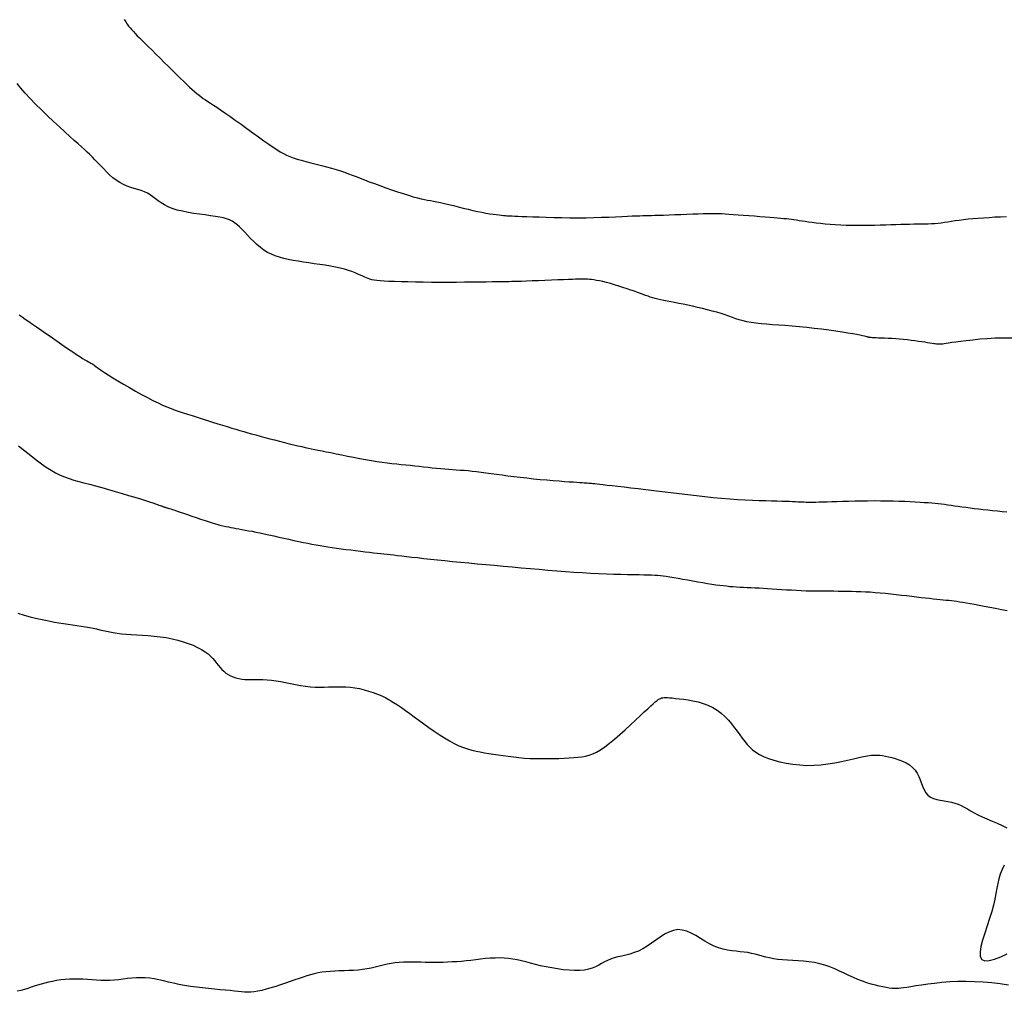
# Model space of a CAD drawing. Header units: millimetres. Extents: x 32690613 to 32693367, y 5343692 to 5344708.
# Tile 464 of 656: x 32692825 to 32692838, y 5344165 to 5344179. Entities that reach past the tile are written whole.
import ezdxf

# ---------------------------------------------------------------- set-up
doc = ezdxf.new("R2010")
doc.units = ezdxf.units.MM
doc.header["$LTSCALE"] = 20
for name, color, linetype in [('02-DGM_HL_490.50', 52, 'Continuous'), ('02-DGM_HL_491.00', 62, 'Continuous'), ('02-DGM_HL_491.50', 72, 'Continuous'), ('02-DGM_HL_492.00', 82, 'Continuous'), ('02-DGM_HL_492.50', 92, 'Continuous')]:
    doc.layers.add(name, color=color, linetype=linetype)

msp = doc.modelspace()

# ---------------------------------------------------------------- linework, layer by layer
at = {"layer": '02-DGM_HL_490.50', "elevation": 490.5, "flags": 128}
msp.add_lwpolyline([(32692826.135, 5344178.648), (32692826.158, 5344178.615), (32692826.179, 5344178.585), (32692826.199, 5344178.558), (32692826.22, 5344178.533), (32692826.242, 5344178.507), (32692826.266, 5344178.48), (32692826.292, 5344178.452), (32692826.321, 5344178.422), (32692826.354, 5344178.39), (32692826.39, 5344178.353), (32692826.431, 5344178.313), (32692826.477, 5344178.268), (32692826.528, 5344178.218), (32692826.583, 5344178.164), (32692826.64, 5344178.107), (32692826.7, 5344178.048), (32692826.759, 5344177.989), (32692826.817, 5344177.932), (32692826.873, 5344177.877), (32692826.925, 5344177.826), (32692826.973, 5344177.78), (32692827.016, 5344177.738), (32692827.055, 5344177.701), (32692827.092, 5344177.668), (32692827.126, 5344177.638), (32692827.158, 5344177.611), (32692827.188, 5344177.586), (32692827.218, 5344177.563), (32692827.248, 5344177.542), (32692827.28, 5344177.52), (32692827.313, 5344177.499), (32692827.349, 5344177.475), (32692827.391, 5344177.448), (32692827.437, 5344177.417), (32692827.491, 5344177.382), (32692827.552, 5344177.34), (32692827.621, 5344177.291), (32692827.697, 5344177.237), (32692827.778, 5344177.179), (32692827.861, 5344177.119), (32692827.943, 5344177.059), (32692828.024, 5344177.001), (32692828.099, 5344176.947), (32692828.168, 5344176.899), (32692828.228, 5344176.857), (32692828.281, 5344176.822), (32692828.328, 5344176.792), (32692828.373, 5344176.767), (32692828.417, 5344176.745), (32692828.462, 5344176.726), (32692828.51, 5344176.708), (32692828.564, 5344176.69), (32692828.624, 5344176.672), (32692828.69, 5344176.654), (32692828.76, 5344176.636), (32692828.833, 5344176.617), (32692828.906, 5344176.598), (32692828.979, 5344176.579), (32692829.049, 5344176.56), (32692829.115, 5344176.541), (32692829.175, 5344176.523), (32692829.232, 5344176.504), (32692829.286, 5344176.484), (32692829.339, 5344176.464), (32692829.393, 5344176.443), (32692829.45, 5344176.421), (32692829.51, 5344176.398), (32692829.577, 5344176.372), (32692829.65, 5344176.345), (32692829.728, 5344176.316), (32692829.81, 5344176.287), (32692829.893, 5344176.258), (32692829.975, 5344176.23), (32692830.054, 5344176.204), (32692830.128, 5344176.181), (32692830.196, 5344176.161), (32692830.255, 5344176.145), (32692830.307, 5344176.132), (32692830.354, 5344176.122), (32692830.397, 5344176.114), (32692830.44, 5344176.106), (32692830.483, 5344176.098), (32692830.529, 5344176.09), (32692830.579, 5344176.079), (32692830.635, 5344176.067), (32692830.696, 5344176.052), (32692830.762, 5344176.036), (32692830.829, 5344176.019), (32692830.898, 5344176.002), (32692830.967, 5344175.985), (32692831.035, 5344175.969), (32692831.1, 5344175.954), (32692831.161, 5344175.942), (32692831.218, 5344175.931), (32692831.27, 5344175.922), (32692831.319, 5344175.915), (32692831.362, 5344175.909), (32692831.402, 5344175.904), (32692831.436, 5344175.901), (32692831.465, 5344175.898), (32692831.49, 5344175.896), (32692831.513, 5344175.894), (32692831.535, 5344175.893), (32692831.559, 5344175.892), (32692831.587, 5344175.891), (32692831.623, 5344175.889), (32692831.667, 5344175.888), (32692831.723, 5344175.885), (32692831.792, 5344175.883), (32692831.874, 5344175.879), (32692831.965, 5344175.876), (32692832.065, 5344175.872), (32692832.171, 5344175.869), (32692832.282, 5344175.867), (32692832.396, 5344175.866), (32692832.51, 5344175.865), (32692832.623, 5344175.866), (32692832.734, 5344175.869), (32692832.841, 5344175.872), (32692832.943, 5344175.875), (32692833.039, 5344175.879), (32692833.127, 5344175.883), (32692833.205, 5344175.887), (32692833.273, 5344175.89), (32692833.33, 5344175.893), (32692833.378, 5344175.894), (32692833.421, 5344175.896), (32692833.46, 5344175.897), (32692833.499, 5344175.898), (32692833.541, 5344175.899), (32692833.589, 5344175.9), (32692833.645, 5344175.901), (32692833.712, 5344175.903), (32692833.789, 5344175.906), (32692833.871, 5344175.909), (32692833.955, 5344175.912), (32692834.04, 5344175.915), (32692834.123, 5344175.918), (32692834.199, 5344175.921), (32692834.267, 5344175.923), (32692834.324, 5344175.924), (32692834.372, 5344175.926), (32692834.414, 5344175.926), (32692834.453, 5344175.926), (32692834.491, 5344175.925), (32692834.531, 5344175.923), (32692834.575, 5344175.92), (32692834.627, 5344175.917), (32692834.689, 5344175.912), (32692834.758, 5344175.907), (32692834.832, 5344175.902), (32692834.909, 5344175.896), (32692834.988, 5344175.89), (32692835.064, 5344175.884), (32692835.137, 5344175.878), (32692835.204, 5344175.873), (32692835.263, 5344175.868), (32692835.314, 5344175.864), (32692835.359, 5344175.86), (32692835.4, 5344175.857), (32692835.437, 5344175.853), (32692835.473, 5344175.849), (32692835.507, 5344175.845), (32692835.542, 5344175.84), (32692835.578, 5344175.834), (32692835.616, 5344175.828), (32692835.657, 5344175.822), (32692835.701, 5344175.815), (32692835.748, 5344175.808), (32692835.8, 5344175.801), (32692835.855, 5344175.794), (32692835.915, 5344175.787), (32692835.981, 5344175.781), (32692836.05, 5344175.776), (32692836.124, 5344175.771), (32692836.2, 5344175.767), (32692836.279, 5344175.763), (32692836.359, 5344175.761), (32692836.439, 5344175.759), (32692836.52, 5344175.759), (32692836.6, 5344175.76), (32692836.679, 5344175.761), (32692836.756, 5344175.764), (32692836.832, 5344175.766), (32692836.905, 5344175.769), (32692836.975, 5344175.772), (32692837.043, 5344175.774), (32692837.107, 5344175.776), (32692837.168, 5344175.777), (32692837.225, 5344175.778), (32692837.28, 5344175.778), (32692837.332, 5344175.779), (32692837.382, 5344175.779), (32692837.43, 5344175.78), (32692837.476, 5344175.783), (32692837.522, 5344175.786), (32692837.567, 5344175.79), (32692837.613, 5344175.796), (32692837.659, 5344175.803), (32692837.706, 5344175.81), (32692837.756, 5344175.817), (32692837.809, 5344175.825), (32692837.864, 5344175.833), (32692837.924, 5344175.841), (32692837.989, 5344175.848), (32692838.058, 5344175.854), (32692838.13, 5344175.86), (32692838.206, 5344175.866), (32692838.284, 5344175.871), (32692838.364, 5344175.876), (32692838.445, 5344175.88), (32692838.527, 5344175.884)], dxfattribs=at)
at = {"layer": '02-DGM_HL_491.00', "elevation": 491, "flags": 128}
msp.add_lwpolyline([(32692838.605, 5344174.175), (32692838.486, 5344174.175), (32692838.37, 5344174.172), (32692838.258, 5344174.166), (32692838.153, 5344174.158), (32692838.054, 5344174.148), (32692837.964, 5344174.138), (32692837.884, 5344174.128), (32692837.815, 5344174.119), (32692837.759, 5344174.111), (32692837.715, 5344174.104), (32692837.68, 5344174.099), (32692837.653, 5344174.095), (32692837.633, 5344174.092), (32692837.617, 5344174.09), (32692837.605, 5344174.088), (32692837.594, 5344174.088), (32692837.584, 5344174.088), (32692837.572, 5344174.088), (32692837.56, 5344174.089), (32692837.545, 5344174.091), (32692837.528, 5344174.093), (32692837.508, 5344174.096), (32692837.483, 5344174.1), (32692837.454, 5344174.105), (32692837.42, 5344174.11), (32692837.382, 5344174.116), (32692837.339, 5344174.122), (32692837.293, 5344174.129), (32692837.243, 5344174.136), (32692837.192, 5344174.143), (32692837.138, 5344174.149), (32692837.083, 5344174.154), (32692837.028, 5344174.159), (32692836.972, 5344174.163), (32692836.918, 5344174.167), (32692836.866, 5344174.17), (32692836.817, 5344174.173), (32692836.772, 5344174.175), (32692836.732, 5344174.176), (32692836.697, 5344174.178), (32692836.669, 5344174.179), (32692836.647, 5344174.18), (32692836.629, 5344174.181), (32692836.616, 5344174.182), (32692836.605, 5344174.183), (32692836.597, 5344174.184), (32692836.589, 5344174.186), (32692836.582, 5344174.188), (32692836.575, 5344174.191), (32692836.565, 5344174.194), (32692836.551, 5344174.198), (32692836.532, 5344174.203), (32692836.506, 5344174.209), (32692836.471, 5344174.216), (32692836.426, 5344174.224), (32692836.369, 5344174.234), (32692836.3, 5344174.246), (32692836.22, 5344174.258), (32692836.13, 5344174.271), (32692836.034, 5344174.285), (32692835.932, 5344174.299), (32692835.828, 5344174.311), (32692835.723, 5344174.323), (32692835.619, 5344174.334), (32692835.519, 5344174.343), (32692835.422, 5344174.35), (32692835.33, 5344174.356), (32692835.242, 5344174.362), (32692835.159, 5344174.369), (32692835.081, 5344174.375), (32692835.009, 5344174.383), (32692834.943, 5344174.392), (32692834.883, 5344174.404), (32692834.828, 5344174.417), (32692834.776, 5344174.432), (32692834.727, 5344174.447), (32692834.678, 5344174.464), (32692834.628, 5344174.482), (32692834.576, 5344174.5), (32692834.52, 5344174.519), (32692834.459, 5344174.537), (32692834.395, 5344174.555), (32692834.327, 5344174.573), (32692834.258, 5344174.59), (32692834.188, 5344174.607), (32692834.118, 5344174.623), (32692834.051, 5344174.637), (32692833.986, 5344174.651), (32692833.925, 5344174.663), (32692833.868, 5344174.674), (32692833.814, 5344174.685), (32692833.764, 5344174.694), (32692833.717, 5344174.703), (32692833.673, 5344174.712), (32692833.633, 5344174.721), (32692833.595, 5344174.731), (32692833.56, 5344174.741), (32692833.526, 5344174.751), (32692833.494, 5344174.762), (32692833.46, 5344174.774), (32692833.426, 5344174.787), (32692833.389, 5344174.801), (32692833.348, 5344174.816), (32692833.303, 5344174.832), (32692833.253, 5344174.849), (32692833.199, 5344174.868), (32692833.142, 5344174.886), (32692833.083, 5344174.905), (32692833.024, 5344174.923), (32692832.966, 5344174.94), (32692832.911, 5344174.955), (32692832.859, 5344174.968), (32692832.812, 5344174.978), (32692832.77, 5344174.986), (32692832.733, 5344174.992), (32692832.7, 5344174.996), (32692832.671, 5344174.999), (32692832.646, 5344175.001), (32692832.625, 5344175.002), (32692832.608, 5344175.003), (32692832.594, 5344175.003), (32692832.583, 5344175.003), (32692832.574, 5344175.003), (32692832.568, 5344175.003), (32692832.563, 5344175.003), (32692832.559, 5344175.003), (32692832.557, 5344175.003), (32692832.554, 5344175.003), (32692832.552, 5344175.003), (32692832.547, 5344175.003), (32692832.539, 5344175.003), (32692832.525, 5344175.003), (32692832.504, 5344175.002), (32692832.473, 5344175.001), (32692832.431, 5344174.999), (32692832.376, 5344174.997), (32692832.306, 5344174.995), (32692832.226, 5344174.992), (32692832.137, 5344174.988), (32692832.045, 5344174.985), (32692831.954, 5344174.981), (32692831.865, 5344174.978), (32692831.785, 5344174.975), (32692831.715, 5344174.972), (32692831.659, 5344174.97), (32692831.615, 5344174.969), (32692831.578, 5344174.968), (32692831.544, 5344174.967), (32692831.511, 5344174.967), (32692831.474, 5344174.966), (32692831.43, 5344174.965), (32692831.374, 5344174.965), (32692831.304, 5344174.964), (32692831.222, 5344174.962), (32692831.128, 5344174.961), (32692831.026, 5344174.96), (32692830.917, 5344174.959), (32692830.802, 5344174.958), (32692830.686, 5344174.957), (32692830.568, 5344174.957), (32692830.451, 5344174.958), (32692830.337, 5344174.959), (32692830.227, 5344174.961), (32692830.122, 5344174.963), (32692830.025, 5344174.966), (32692829.935, 5344174.969), (32692829.855, 5344174.972), (32692829.787, 5344174.976), (32692829.73, 5344174.98), (32692829.684, 5344174.984), (32692829.646, 5344174.989), (32692829.615, 5344174.995), (32692829.588, 5344175.002), (32692829.564, 5344175.01), (32692829.541, 5344175.02), (32692829.516, 5344175.032), (32692829.488, 5344175.045), (32692829.456, 5344175.059), (32692829.42, 5344175.075), (32692829.38, 5344175.091), (32692829.335, 5344175.108), (32692829.286, 5344175.125), (32692829.231, 5344175.141), (32692829.171, 5344175.156), (32692829.105, 5344175.171), (32692829.035, 5344175.184), (32692828.961, 5344175.197), (32692828.884, 5344175.209), (32692828.807, 5344175.22), (32692828.73, 5344175.232), (32692828.654, 5344175.243), (32692828.58, 5344175.254), (32692828.509, 5344175.266), (32692828.442, 5344175.279), (32692828.379, 5344175.293), (32692828.318, 5344175.31), (32692828.259, 5344175.329), (32692828.204, 5344175.352), (32692828.15, 5344175.379), (32692828.099, 5344175.41), (32692828.049, 5344175.447), (32692828.001, 5344175.488), (32692827.956, 5344175.531), (32692827.912, 5344175.576), (32692827.87, 5344175.62), (32692827.83, 5344175.663), (32692827.791, 5344175.703), (32692827.755, 5344175.739), (32692827.721, 5344175.77), (32692827.687, 5344175.796), (32692827.652, 5344175.817), (32692827.616, 5344175.835), (32692827.575, 5344175.85), (32692827.53, 5344175.863), (32692827.478, 5344175.874), (32692827.419, 5344175.884), (32692827.351, 5344175.894), (32692827.276, 5344175.904), (32692827.196, 5344175.915), (32692827.115, 5344175.927), (32692827.033, 5344175.941), (32692826.954, 5344175.956), (32692826.879, 5344175.974), (32692826.811, 5344175.995), (32692826.752, 5344176.02), (32692826.701, 5344176.047), (32692826.655, 5344176.075), (32692826.615, 5344176.104), (32692826.576, 5344176.133), (32692826.54, 5344176.161), (32692826.502, 5344176.187), (32692826.463, 5344176.21), (32692826.421, 5344176.229), (32692826.375, 5344176.246), (32692826.328, 5344176.261), (32692826.278, 5344176.276), (32692826.228, 5344176.292), (32692826.177, 5344176.311), (32692826.126, 5344176.333), (32692826.075, 5344176.359), (32692826.026, 5344176.391), (32692825.978, 5344176.428), (32692825.932, 5344176.468), (32692825.887, 5344176.511), (32692825.844, 5344176.555), (32692825.803, 5344176.599), (32692825.763, 5344176.641), (32692825.726, 5344176.681), (32692825.69, 5344176.718), (32692825.654, 5344176.753), (32692825.618, 5344176.787), (32692825.58, 5344176.823), (32692825.537, 5344176.861), (32692825.49, 5344176.903), (32692825.436, 5344176.952), (32692825.374, 5344177.007), (32692825.304, 5344177.072), (32692825.226, 5344177.143), (32692825.144, 5344177.219), (32692825.06, 5344177.299), (32692824.975, 5344177.381), (32692824.893, 5344177.462), (32692824.816, 5344177.542), (32692824.746, 5344177.617), (32692824.686, 5344177.686), (32692824.633, 5344177.751)], dxfattribs=at)
at = {"layer": '02-DGM_HL_491.50', "elevation": 491.5, "flags": 128}
msp.add_lwpolyline([(32692824.663, 5344174.502), (32692824.703, 5344174.474), (32692824.747, 5344174.443), (32692824.797, 5344174.409), (32692824.85, 5344174.371), (32692824.907, 5344174.331), (32692824.968, 5344174.289), (32692825.031, 5344174.245), (32692825.096, 5344174.2), (32692825.162, 5344174.153), (32692825.228, 5344174.107), (32692825.293, 5344174.063), (32692825.355, 5344174.02), (32692825.414, 5344173.981), (32692825.467, 5344173.945), (32692825.513, 5344173.915), (32692825.553, 5344173.89), (32692825.586, 5344173.87), (32692825.613, 5344173.855), (32692825.636, 5344173.842), (32692825.654, 5344173.832), (32692825.67, 5344173.824), (32692825.684, 5344173.817), (32692825.696, 5344173.809), (32692825.708, 5344173.8), (32692825.722, 5344173.79), (32692825.738, 5344173.777), (32692825.759, 5344173.761), (32692825.785, 5344173.742), (32692825.819, 5344173.719), (32692825.861, 5344173.691), (32692825.913, 5344173.657), (32692825.976, 5344173.618), (32692826.048, 5344173.574), (32692826.127, 5344173.527), (32692826.21, 5344173.479), (32692826.295, 5344173.431), (32692826.381, 5344173.384), (32692826.463, 5344173.339), (32692826.541, 5344173.299), (32692826.612, 5344173.265), (32692826.677, 5344173.235), (32692826.737, 5344173.209), (32692826.795, 5344173.186), (32692826.852, 5344173.165), (32692826.908, 5344173.146), (32692826.967, 5344173.127), (32692827.028, 5344173.107), (32692827.093, 5344173.086), (32692827.162, 5344173.064), (32692827.234, 5344173.041), (32692827.306, 5344173.018), (32692827.378, 5344172.995), (32692827.45, 5344172.973), (32692827.519, 5344172.951), (32692827.585, 5344172.931), (32692827.647, 5344172.912), (32692827.705, 5344172.894), (32692827.761, 5344172.877), (32692827.816, 5344172.861), (32692827.871, 5344172.845), (32692827.927, 5344172.83), (32692827.985, 5344172.814), (32692828.046, 5344172.797), (32692828.111, 5344172.78), (32692828.18, 5344172.762), (32692828.249, 5344172.744), (32692828.319, 5344172.726), (32692828.389, 5344172.708), (32692828.455, 5344172.692), (32692828.519, 5344172.677), (32692828.577, 5344172.663), (32692828.63, 5344172.651), (32692828.678, 5344172.64), (32692828.723, 5344172.63), (32692828.768, 5344172.621), (32692828.813, 5344172.612), (32692828.862, 5344172.602), (32692828.915, 5344172.592), (32692828.974, 5344172.579), (32692829.041, 5344172.566), (32692829.114, 5344172.55), (32692829.193, 5344172.534), (32692829.275, 5344172.517), (32692829.359, 5344172.501), (32692829.444, 5344172.484), (32692829.528, 5344172.469), (32692829.609, 5344172.455), (32692829.686, 5344172.443), (32692829.76, 5344172.432), (32692829.83, 5344172.423), (32692829.898, 5344172.415), (32692829.964, 5344172.408), (32692830.028, 5344172.401), (32692830.092, 5344172.394), (32692830.155, 5344172.388), (32692830.218, 5344172.381), (32692830.28, 5344172.375), (32692830.342, 5344172.368), (32692830.404, 5344172.361), (32692830.464, 5344172.355), (32692830.524, 5344172.349), (32692830.582, 5344172.343), (32692830.639, 5344172.338), (32692830.694, 5344172.334), (32692830.748, 5344172.33), (32692830.801, 5344172.326), (32692830.855, 5344172.322), (32692830.91, 5344172.318), (32692830.966, 5344172.313), (32692831.024, 5344172.308), (32692831.086, 5344172.301), (32692831.15, 5344172.293), (32692831.218, 5344172.284), (32692831.29, 5344172.274), (32692831.365, 5344172.264), (32692831.443, 5344172.253), (32692831.525, 5344172.242), (32692831.611, 5344172.231), (32692831.7, 5344172.22), (32692831.792, 5344172.21), (32692831.886, 5344172.2), (32692831.98, 5344172.191), (32692832.072, 5344172.183), (32692832.16, 5344172.176), (32692832.244, 5344172.169), (32692832.32, 5344172.163), (32692832.388, 5344172.158), (32692832.445, 5344172.154), (32692832.494, 5344172.15), (32692832.534, 5344172.147), (32692832.568, 5344172.145), (32692832.596, 5344172.143), (32692832.62, 5344172.142), (32692832.641, 5344172.14), (32692832.661, 5344172.139), (32692832.679, 5344172.137), (32692832.699, 5344172.136), (32692832.721, 5344172.133), (32692832.747, 5344172.131), (32692832.779, 5344172.127), (32692832.818, 5344172.123), (32692832.865, 5344172.118), (32692832.922, 5344172.111), (32692832.99, 5344172.104), (32692833.069, 5344172.095), (32692833.157, 5344172.085), (32692833.253, 5344172.074), (32692833.356, 5344172.062), (32692833.465, 5344172.049), (32692833.577, 5344172.036), (32692833.694, 5344172.022), (32692833.812, 5344172.007), (32692833.932, 5344171.993), (32692834.052, 5344171.978), (32692834.173, 5344171.964), (32692834.293, 5344171.95), (32692834.411, 5344171.937), (32692834.528, 5344171.926), (32692834.642, 5344171.917), (32692834.752, 5344171.909), (32692834.859, 5344171.903), (32692834.96, 5344171.898), (32692835.057, 5344171.894), (32692835.147, 5344171.892), (32692835.23, 5344171.89), (32692835.305, 5344171.888), (32692835.372, 5344171.886), (32692835.43, 5344171.885), (32692835.481, 5344171.883), (32692835.524, 5344171.881), (32692835.563, 5344171.879), (32692835.597, 5344171.877), (32692835.627, 5344171.875), (32692835.656, 5344171.874), (32692835.685, 5344171.873), (32692835.714, 5344171.872), (32692835.744, 5344171.871), (32692835.776, 5344171.871), (32692835.812, 5344171.871), (32692835.852, 5344171.872), (32692835.898, 5344171.873), (32692835.949, 5344171.875), (32692836.008, 5344171.876), (32692836.074, 5344171.879), (32692836.148, 5344171.881), (32692836.226, 5344171.884), (32692836.31, 5344171.886), (32692836.397, 5344171.888), (32692836.487, 5344171.89), (32692836.578, 5344171.891), (32692836.67, 5344171.892), (32692836.76, 5344171.891), (32692836.849, 5344171.89), (32692836.936, 5344171.888), (32692837.02, 5344171.886), (32692837.101, 5344171.883), (32692837.177, 5344171.879), (32692837.248, 5344171.876), (32692837.314, 5344171.872), (32692837.373, 5344171.868), (32692837.428, 5344171.864), (32692837.478, 5344171.86), (32692837.525, 5344171.856), (32692837.571, 5344171.851), (32692837.615, 5344171.846), (32692837.659, 5344171.841), (32692837.704, 5344171.835), (32692837.75, 5344171.828), (32692837.799, 5344171.821), (32692837.85, 5344171.814), (32692837.903, 5344171.806), (32692837.959, 5344171.798), (32692838.016, 5344171.791), (32692838.075, 5344171.783), (32692838.137, 5344171.775), (32692838.201, 5344171.768), (32692838.266, 5344171.761), (32692838.333, 5344171.754), (32692838.4, 5344171.748), (32692838.467, 5344171.741), (32692838.534, 5344171.734)], dxfattribs=at)
at = {"layer": '02-DGM_HL_492.00', "elevation": 492, "flags": 128}
msp.add_lwpolyline([(32692824.653, 5344172.664), (32692824.741, 5344172.592), (32692824.824, 5344172.526), (32692824.901, 5344172.466), (32692824.973, 5344172.411), (32692825.043, 5344172.363), (32692825.109, 5344172.32), (32692825.174, 5344172.283), (32692825.237, 5344172.252), (32692825.3, 5344172.225), (32692825.365, 5344172.201), (32692825.431, 5344172.18), (32692825.5, 5344172.16), (32692825.572, 5344172.141), (32692825.65, 5344172.121), (32692825.733, 5344172.099), (32692825.822, 5344172.075), (32692825.916, 5344172.048), (32692826.012, 5344172.021), (32692826.107, 5344171.993), (32692826.199, 5344171.965), (32692826.286, 5344171.939), (32692826.365, 5344171.915), (32692826.434, 5344171.893), (32692826.492, 5344171.875), (32692826.538, 5344171.86), (32692826.575, 5344171.848), (32692826.603, 5344171.838), (32692826.625, 5344171.83), (32692826.641, 5344171.824), (32692826.654, 5344171.819), (32692826.664, 5344171.815), (32692826.673, 5344171.812), (32692826.681, 5344171.809), (32692826.689, 5344171.806), (32692826.696, 5344171.804), (32692826.704, 5344171.801), (32692826.712, 5344171.799), (32692826.721, 5344171.796), (32692826.731, 5344171.793), (32692826.742, 5344171.79), (32692826.756, 5344171.786), (32692826.772, 5344171.781), (32692826.792, 5344171.775), (32692826.816, 5344171.767), (32692826.846, 5344171.757), (32692826.881, 5344171.745), (32692826.923, 5344171.731), (32692826.972, 5344171.714), (32692827.027, 5344171.695), (32692827.086, 5344171.675), (32692827.148, 5344171.653), (32692827.21, 5344171.632), (32692827.272, 5344171.612), (32692827.331, 5344171.592), (32692827.387, 5344171.575), (32692827.437, 5344171.561), (32692827.482, 5344171.549), (32692827.524, 5344171.539), (32692827.563, 5344171.53), (32692827.6, 5344171.522), (32692827.636, 5344171.516), (32692827.672, 5344171.509), (32692827.71, 5344171.502), (32692827.749, 5344171.495), (32692827.791, 5344171.488), (32692827.835, 5344171.479), (32692827.882, 5344171.47), (32692827.932, 5344171.461), (32692827.986, 5344171.45), (32692828.043, 5344171.438), (32692828.104, 5344171.425), (32692828.169, 5344171.411), (32692828.237, 5344171.396), (32692828.307, 5344171.381), (32692828.379, 5344171.365), (32692828.45, 5344171.349), (32692828.52, 5344171.334), (32692828.589, 5344171.319), (32692828.654, 5344171.305), (32692828.716, 5344171.293), (32692828.774, 5344171.281), (32692828.831, 5344171.27), (32692828.887, 5344171.26), (32692828.942, 5344171.251), (32692828.998, 5344171.242), (32692829.057, 5344171.233), (32692829.118, 5344171.225), (32692829.182, 5344171.216), (32692829.25, 5344171.207), (32692829.318, 5344171.199), (32692829.387, 5344171.19), (32692829.455, 5344171.182), (32692829.52, 5344171.175), (32692829.582, 5344171.168), (32692829.639, 5344171.161), (32692829.691, 5344171.155), (32692829.739, 5344171.15), (32692829.784, 5344171.145), (32692829.828, 5344171.14), (32692829.874, 5344171.134), (32692829.922, 5344171.129), (32692829.975, 5344171.123), (32692830.034, 5344171.116), (32692830.101, 5344171.109), (32692830.175, 5344171.1), (32692830.256, 5344171.091), (32692830.344, 5344171.081), (32692830.437, 5344171.071), (32692830.536, 5344171.061), (32692830.64, 5344171.05), (32692830.749, 5344171.039), (32692830.861, 5344171.028), (32692830.976, 5344171.017), (32692831.094, 5344171.006), (32692831.215, 5344170.995), (32692831.338, 5344170.984), (32692831.462, 5344170.972), (32692831.587, 5344170.961), (32692831.712, 5344170.95), (32692831.838, 5344170.939), (32692831.963, 5344170.928), (32692832.087, 5344170.917), (32692832.211, 5344170.907), (32692832.333, 5344170.898), (32692832.453, 5344170.889), (32692832.571, 5344170.881), (32692832.687, 5344170.874), (32692832.8, 5344170.869), (32692832.91, 5344170.864), (32692833.015, 5344170.861), (32692833.114, 5344170.858), (32692833.207, 5344170.856), (32692833.292, 5344170.854), (32692833.369, 5344170.853), (32692833.437, 5344170.852), (32692833.495, 5344170.85), (32692833.544, 5344170.849), (32692833.588, 5344170.847), (32692833.629, 5344170.845), (32692833.668, 5344170.842), (32692833.708, 5344170.837), (32692833.751, 5344170.831), (32692833.8, 5344170.824), (32692833.856, 5344170.814), (32692833.918, 5344170.803), (32692833.984, 5344170.791), (32692834.054, 5344170.778), (32692834.125, 5344170.765), (32692834.195, 5344170.753), (32692834.264, 5344170.741), (32692834.329, 5344170.729), (32692834.39, 5344170.72), (32692834.446, 5344170.711), (32692834.499, 5344170.704), (32692834.549, 5344170.698), (32692834.597, 5344170.693), (32692834.644, 5344170.688), (32692834.691, 5344170.684), (32692834.738, 5344170.681), (32692834.787, 5344170.678), (32692834.837, 5344170.675), (32692834.888, 5344170.673), (32692834.941, 5344170.67), (32692834.996, 5344170.667), (32692835.053, 5344170.665), (32692835.112, 5344170.661), (32692835.173, 5344170.658), (32692835.237, 5344170.654), (32692835.303, 5344170.65), (32692835.371, 5344170.645), (32692835.439, 5344170.641), (32692835.508, 5344170.637), (32692835.578, 5344170.633), (32692835.646, 5344170.63), (32692835.715, 5344170.627), (32692835.782, 5344170.625), (32692835.847, 5344170.624), (32692835.912, 5344170.623), (32692835.976, 5344170.623), (32692836.04, 5344170.623), (32692836.103, 5344170.623), (32692836.166, 5344170.622), (32692836.228, 5344170.622), (32692836.291, 5344170.621), (32692836.354, 5344170.62), (32692836.417, 5344170.618), (32692836.482, 5344170.616), (32692836.547, 5344170.613), (32692836.614, 5344170.609), (32692836.683, 5344170.604), (32692836.754, 5344170.598), (32692836.827, 5344170.591), (32692836.902, 5344170.583), (32692836.977, 5344170.575), (32692837.052, 5344170.566), (32692837.125, 5344170.558), (32692837.197, 5344170.549), (32692837.266, 5344170.541), (32692837.331, 5344170.533), (32692837.391, 5344170.526), (32692837.448, 5344170.52), (32692837.5, 5344170.514), (32692837.549, 5344170.509), (32692837.595, 5344170.505), (32692837.639, 5344170.5), (32692837.68, 5344170.496), (32692837.719, 5344170.492), (32692837.757, 5344170.487), (32692837.795, 5344170.483), (32692837.833, 5344170.478), (32692837.874, 5344170.472), (32692837.917, 5344170.465), (32692837.965, 5344170.457), (32692838.018, 5344170.448), (32692838.078, 5344170.437), (32692838.144, 5344170.424), (32692838.217, 5344170.411), (32692838.294, 5344170.396), (32692838.375, 5344170.38), (32692838.457, 5344170.364), (32692838.54, 5344170.349)], dxfattribs=at)
at = {"layer": '02-DGM_HL_492.50', "elevation": 492.5, "flags": 128}
for points in [[(32692824.644, 5344170.312), (32692824.734, 5344170.285), (32692824.816, 5344170.262), (32692824.892, 5344170.242), (32692824.963, 5344170.225), (32692825.031, 5344170.211), (32692825.096, 5344170.198), (32692825.159, 5344170.187), (32692825.221, 5344170.176), (32692825.285, 5344170.167), (32692825.348, 5344170.157), (32692825.411, 5344170.148), (32692825.473, 5344170.139), (32692825.533, 5344170.129), (32692825.592, 5344170.12), (32692825.648, 5344170.11), (32692825.7, 5344170.1), (32692825.749, 5344170.09), (32692825.796, 5344170.079), (32692825.841, 5344170.068), (32692825.887, 5344170.058), (32692825.934, 5344170.048), (32692825.984, 5344170.039), (32692826.038, 5344170.03), (32692826.097, 5344170.023), (32692826.163, 5344170.018), (32692826.235, 5344170.013), (32692826.312, 5344170.009), (32692826.392, 5344170.004), (32692826.474, 5344169.998), (32692826.558, 5344169.99), (32692826.643, 5344169.981), (32692826.727, 5344169.968), (32692826.809, 5344169.952), (32692826.888, 5344169.933), (32692826.965, 5344169.911), (32692827.037, 5344169.887), (32692827.105, 5344169.86), (32692827.168, 5344169.831), (32692827.224, 5344169.801), (32692827.274, 5344169.77), (32692827.316, 5344169.738), (32692827.352, 5344169.705), (32692827.383, 5344169.673), (32692827.411, 5344169.64), (32692827.435, 5344169.608), (32692827.459, 5344169.578), (32692827.483, 5344169.548), (32692827.508, 5344169.52), (32692827.535, 5344169.495), (32692827.565, 5344169.471), (32692827.597, 5344169.45), (32692827.631, 5344169.431), (32692827.668, 5344169.416), (32692827.706, 5344169.402), (32692827.747, 5344169.392), (32692827.789, 5344169.385), (32692827.833, 5344169.381), (32692827.879, 5344169.38), (32692827.927, 5344169.38), (32692827.977, 5344169.38), (32692828.03, 5344169.38), (32692828.085, 5344169.38), (32692828.143, 5344169.377), (32692828.204, 5344169.371), (32692828.269, 5344169.362), (32692828.336, 5344169.351), (32692828.404, 5344169.337), (32692828.474, 5344169.323), (32692828.545, 5344169.309), (32692828.615, 5344169.296), (32692828.684, 5344169.285), (32692828.752, 5344169.277), (32692828.818, 5344169.273), (32692828.881, 5344169.272), (32692828.944, 5344169.273), (32692829.005, 5344169.275), (32692829.066, 5344169.277), (32692829.127, 5344169.279), (32692829.188, 5344169.279), (32692829.25, 5344169.277), (32692829.313, 5344169.272), (32692829.377, 5344169.263), (32692829.442, 5344169.251), (32692829.506, 5344169.236), (32692829.57, 5344169.218), (32692829.633, 5344169.198), (32692829.694, 5344169.175), (32692829.754, 5344169.149), (32692829.811, 5344169.122), (32692829.866, 5344169.091), (32692829.921, 5344169.059), (32692829.975, 5344169.024), (32692830.031, 5344168.986), (32692830.087, 5344168.946), (32692830.147, 5344168.903), (32692830.209, 5344168.857), (32692830.276, 5344168.808), (32692830.345, 5344168.757), (32692830.416, 5344168.706), (32692830.489, 5344168.655), (32692830.562, 5344168.606), (32692830.634, 5344168.56), (32692830.705, 5344168.518), (32692830.773, 5344168.481), (32692830.838, 5344168.45), (32692830.9, 5344168.425), (32692830.96, 5344168.404), (32692831.019, 5344168.387), (32692831.078, 5344168.374), (32692831.136, 5344168.362), (32692831.196, 5344168.352), (32692831.258, 5344168.342), (32692831.322, 5344168.331), (32692831.389, 5344168.321), (32692831.458, 5344168.311), (32692831.53, 5344168.301), (32692831.603, 5344168.292), (32692831.679, 5344168.284), (32692831.757, 5344168.277), (32692831.836, 5344168.272), (32692831.917, 5344168.269), (32692831.999, 5344168.268), (32692832.081, 5344168.268), (32692832.161, 5344168.269), (32692832.239, 5344168.271), (32692832.314, 5344168.274), (32692832.385, 5344168.278), (32692832.45, 5344168.283), (32692832.51, 5344168.287), (32692832.564, 5344168.294), (32692832.616, 5344168.303), (32692832.667, 5344168.316), (32692832.717, 5344168.334), (32692832.77, 5344168.359), (32692832.825, 5344168.392), (32692832.886, 5344168.433), (32692832.953, 5344168.484), (32692833.025, 5344168.543), (32692833.099, 5344168.607), (32692833.174, 5344168.674), (32692833.247, 5344168.741), (32692833.318, 5344168.807), (32692833.383, 5344168.869), (32692833.441, 5344168.924), (32692833.49, 5344168.97), (32692833.531, 5344169.008), (32692833.565, 5344169.039), (32692833.593, 5344169.064), (32692833.617, 5344169.082), (32692833.637, 5344169.097), (32692833.654, 5344169.107), (32692833.669, 5344169.115), (32692833.685, 5344169.121), (32692833.701, 5344169.124), (32692833.719, 5344169.126), (32692833.74, 5344169.127), (32692833.766, 5344169.126), (32692833.796, 5344169.123), (32692833.833, 5344169.12), (32692833.878, 5344169.115), (32692833.931, 5344169.11), (32692833.991, 5344169.103), (32692834.056, 5344169.093), (32692834.125, 5344169.08), (32692834.196, 5344169.064), (32692834.266, 5344169.044), (32692834.336, 5344169.018), (32692834.402, 5344168.986), (32692834.463, 5344168.948), (32692834.52, 5344168.905), (32692834.573, 5344168.858), (32692834.622, 5344168.808), (32692834.667, 5344168.756), (32692834.708, 5344168.703), (32692834.747, 5344168.652), (32692834.784, 5344168.602), (32692834.818, 5344168.554), (32692834.852, 5344168.51), (32692834.886, 5344168.469), (32692834.923, 5344168.43), (32692834.963, 5344168.393), (32692835.008, 5344168.359), (32692835.059, 5344168.328), (32692835.118, 5344168.298), (32692835.186, 5344168.27), (32692835.263, 5344168.245), (32692835.346, 5344168.223), (32692835.435, 5344168.204), (32692835.528, 5344168.189), (32692835.625, 5344168.179), (32692835.724, 5344168.174), (32692835.824, 5344168.175), (32692835.923, 5344168.182), (32692836.021, 5344168.194), (32692836.117, 5344168.209), (32692836.209, 5344168.227), (32692836.297, 5344168.246), (32692836.378, 5344168.265), (32692836.453, 5344168.282), (32692836.519, 5344168.297), (32692836.577, 5344168.308), (32692836.627, 5344168.315), (32692836.672, 5344168.319), (32692836.712, 5344168.319), (32692836.751, 5344168.317), (32692836.788, 5344168.311), (32692836.828, 5344168.304), (32692836.87, 5344168.294), (32692836.916, 5344168.282), (32692836.966, 5344168.268), (32692837.017, 5344168.251), (32692837.068, 5344168.231), (32692837.118, 5344168.207), (32692837.165, 5344168.179), (32692837.208, 5344168.146), (32692837.244, 5344168.108), (32692837.273, 5344168.066), (32692837.297, 5344168.019), (32692837.317, 5344167.97), (32692837.335, 5344167.921), (32692837.352, 5344167.873), (32692837.372, 5344167.828), (32692837.396, 5344167.788), (32692837.425, 5344167.754), (32692837.461, 5344167.728), (32692837.503, 5344167.708), (32692837.549, 5344167.694), (32692837.599, 5344167.683), (32692837.651, 5344167.674), (32692837.704, 5344167.665), (32692837.755, 5344167.656), (32692837.804, 5344167.644), (32692837.85, 5344167.628), (32692837.893, 5344167.609), (32692837.936, 5344167.587), (32692837.979, 5344167.562), (32692838.025, 5344167.536), (32692838.073, 5344167.508), (32692838.127, 5344167.479), (32692838.187, 5344167.45), (32692838.254, 5344167.422), (32692838.325, 5344167.392), (32692838.398, 5344167.363), (32692838.468, 5344167.331), (32692838.532, 5344167.297)], [(32692838.498, 5344166.774), (32692838.466, 5344166.711), (32692838.441, 5344166.647), (32692838.422, 5344166.582), (32692838.406, 5344166.516), (32692838.393, 5344166.447), (32692838.38, 5344166.374), (32692838.365, 5344166.296), (32692838.346, 5344166.212), (32692838.322, 5344166.121), (32692838.292, 5344166.023), (32692838.257, 5344165.921), (32692838.223, 5344165.818), (32692838.192, 5344165.72), (32692838.169, 5344165.63), (32692838.157, 5344165.552), (32692838.16, 5344165.49), (32692838.182, 5344165.449), (32692838.225, 5344165.43), (32692838.286, 5344165.432), (32692838.362, 5344165.451), (32692838.448, 5344165.483), (32692838.54, 5344165.525)], [(32692838.559, 5344165.088), (32692838.441, 5344165.103), (32692838.321, 5344165.117), (32692838.201, 5344165.127), (32692838.081, 5344165.135), (32692837.962, 5344165.138), (32692837.845, 5344165.137), (32692837.731, 5344165.131), (32692837.622, 5344165.123), (32692837.518, 5344165.112), (32692837.422, 5344165.1), (32692837.334, 5344165.088), (32692837.255, 5344165.076), (32692837.187, 5344165.065), (32692837.13, 5344165.055), (32692837.084, 5344165.048), (32692837.044, 5344165.043), (32692837.011, 5344165.039), (32692836.98, 5344165.038), (32692836.949, 5344165.039), (32692836.917, 5344165.041), (32692836.882, 5344165.046), (32692836.84, 5344165.052), (32692836.794, 5344165.061), (32692836.742, 5344165.071), (32692836.687, 5344165.085), (32692836.628, 5344165.1), (32692836.567, 5344165.119), (32692836.505, 5344165.141), (32692836.442, 5344165.165), (32692836.378, 5344165.193), (32692836.314, 5344165.223), (32692836.249, 5344165.253), (32692836.183, 5344165.284), (32692836.116, 5344165.314), (32692836.048, 5344165.342), (32692835.977, 5344165.367), (32692835.905, 5344165.387), (32692835.83, 5344165.403), (32692835.754, 5344165.414), (32692835.677, 5344165.422), (32692835.601, 5344165.428), (32692835.526, 5344165.432), (32692835.453, 5344165.436), (32692835.384, 5344165.441), (32692835.319, 5344165.448), (32692835.258, 5344165.457), (32692835.202, 5344165.469), (32692835.149, 5344165.481), (32692835.098, 5344165.495), (32692835.048, 5344165.508), (32692834.999, 5344165.521), (32692834.949, 5344165.533), (32692834.898, 5344165.543), (32692834.844, 5344165.55), (32692834.788, 5344165.556), (32692834.73, 5344165.562), (32692834.671, 5344165.569), (32692834.61, 5344165.578), (32692834.548, 5344165.592), (32692834.485, 5344165.61), (32692834.422, 5344165.635), (32692834.358, 5344165.667), (32692834.294, 5344165.705), (32692834.23, 5344165.744), (32692834.166, 5344165.782), (32692834.102, 5344165.816), (32692834.038, 5344165.843), (32692833.975, 5344165.861), (32692833.912, 5344165.866), (32692833.85, 5344165.856), (32692833.788, 5344165.833), (32692833.727, 5344165.801), (32692833.666, 5344165.762), (32692833.605, 5344165.719), (32692833.544, 5344165.675), (32692833.484, 5344165.633), (32692833.422, 5344165.596), (32692833.361, 5344165.566), (32692833.3, 5344165.543), (32692833.24, 5344165.524), (32692833.181, 5344165.509), (32692833.124, 5344165.495), (32692833.069, 5344165.483), (32692833.017, 5344165.469), (32692832.969, 5344165.453), (32692832.925, 5344165.434), (32692832.883, 5344165.413), (32692832.842, 5344165.39), (32692832.801, 5344165.367), (32692832.757, 5344165.345), (32692832.71, 5344165.325), (32692832.659, 5344165.309), (32692832.6, 5344165.297), (32692832.534, 5344165.291), (32692832.462, 5344165.291), (32692832.385, 5344165.295), (32692832.304, 5344165.303), (32692832.222, 5344165.314), (32692832.141, 5344165.328), (32692832.061, 5344165.343), (32692831.984, 5344165.36), (32692831.912, 5344165.377), (32692831.844, 5344165.395), (32692831.779, 5344165.412), (32692831.717, 5344165.427), (32692831.656, 5344165.441), (32692831.596, 5344165.453), (32692831.535, 5344165.462), (32692831.474, 5344165.468), (32692831.41, 5344165.47), (32692831.345, 5344165.468), (32692831.278, 5344165.464), (32692831.21, 5344165.459), (32692831.142, 5344165.451), (32692831.074, 5344165.443), (32692831.006, 5344165.435), (32692830.939, 5344165.428), (32692830.873, 5344165.421), (32692830.807, 5344165.416), (32692830.743, 5344165.412), (32692830.679, 5344165.408), (32692830.616, 5344165.406), (32692830.553, 5344165.405), (32692830.49, 5344165.404), (32692830.428, 5344165.405), (32692830.365, 5344165.406), (32692830.303, 5344165.408), (32692830.24, 5344165.41), (32692830.179, 5344165.411), (32692830.118, 5344165.411), (32692830.058, 5344165.41), (32692829.999, 5344165.406), (32692829.941, 5344165.4), (32692829.885, 5344165.391), (32692829.829, 5344165.38), (32692829.774, 5344165.367), (32692829.719, 5344165.354), (32692829.663, 5344165.34), (32692829.606, 5344165.327), (32692829.547, 5344165.316), (32692829.486, 5344165.306), (32692829.423, 5344165.299), (32692829.357, 5344165.294), (32692829.291, 5344165.291), (32692829.224, 5344165.288), (32692829.158, 5344165.286), (32692829.093, 5344165.284), (32692829.03, 5344165.28), (32692828.97, 5344165.275), (32692828.913, 5344165.267), (32692828.859, 5344165.258), (32692828.807, 5344165.246), (32692828.755, 5344165.233), (32692828.703, 5344165.217), (32692828.649, 5344165.2), (32692828.593, 5344165.18), (32692828.534, 5344165.16), (32692828.47, 5344165.137), (32692828.403, 5344165.114), (32692828.334, 5344165.091), (32692828.265, 5344165.068), (32692828.197, 5344165.047), (32692828.131, 5344165.028), (32692828.069, 5344165.012), (32692828.012, 5344165), (32692827.961, 5344164.991), (32692827.915, 5344164.987), (32692827.871, 5344164.986), (32692827.828, 5344164.988), (32692827.784, 5344164.992), (32692827.737, 5344164.997), (32692827.685, 5344165.003), (32692827.626, 5344165.01), (32692827.559, 5344165.017), (32692827.485, 5344165.023), (32692827.406, 5344165.03), (32692827.323, 5344165.038), (32692827.237, 5344165.047), (32692827.151, 5344165.057), (32692827.066, 5344165.068), (32692826.984, 5344165.081), (32692826.905, 5344165.097), (32692826.831, 5344165.113), (32692826.759, 5344165.13), (32692826.691, 5344165.146), (32692826.624, 5344165.161), (32692826.559, 5344165.174), (32692826.496, 5344165.184), (32692826.433, 5344165.19), (32692826.37, 5344165.191), (32692826.308, 5344165.189), (32692826.246, 5344165.184), (32692826.183, 5344165.178), (32692826.121, 5344165.17), (32692826.059, 5344165.163), (32692825.996, 5344165.157), (32692825.934, 5344165.153), (32692825.871, 5344165.152), (32692825.809, 5344165.154), (32692825.746, 5344165.157), (32692825.683, 5344165.161), (32692825.621, 5344165.165), (32692825.558, 5344165.169), (32692825.495, 5344165.171), (32692825.433, 5344165.172), (32692825.37, 5344165.17), (32692825.309, 5344165.166), (32692825.247, 5344165.159), (32692825.188, 5344165.151), (32692825.13, 5344165.14), (32692825.073, 5344165.129), (32692825.02, 5344165.115), (32692824.969, 5344165.101), (32692824.921, 5344165.087), (32692824.874, 5344165.071), (32692824.829, 5344165.056), (32692824.783, 5344165.041), (32692824.736, 5344165.026), (32692824.686, 5344165.012), (32692824.632, 5344165)]]:
    msp.add_lwpolyline(points, dxfattribs=at)

doc.saveas('drawing.dxf')
